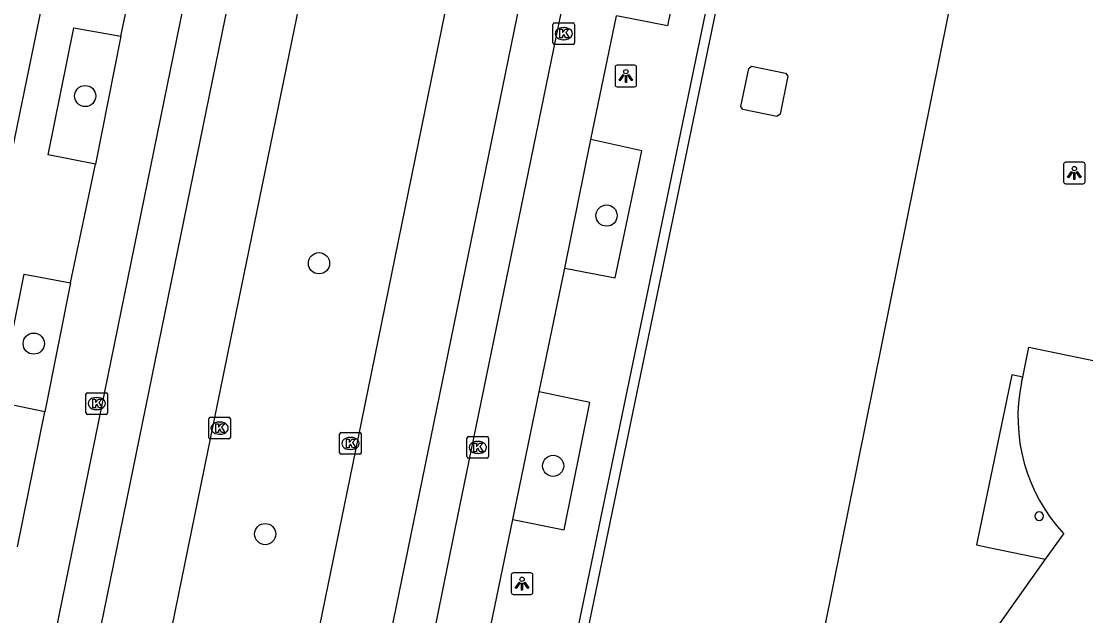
# Model space of a CAD drawing. Extents: x 157692 to 159670, y 381454 to 383289.
# Drawn here: x 158593.18 to 158642.33, y 382517.49 to 382544.93 of the extents above; entities that cross this region are included whole.
import ezdxf

# ---------------------------------------------------------------- set-up
doc = ezdxf.new("R2010")
doc.units = 0
for name, color, linetype in [('IMGEO_Boom', 7, 'Continuous'), ('IMGEO_Erf', 7, 'Continuous'), ('IMGEO_Haag', 7, 'Continuous'), ('IMGEO_Kolk', 7, 'Continuous'), ('IMGEO_Lichtpunt', 7, 'Continuous'), ('IMGEO_Pand', 7, 'Continuous'), ('IMGEO_Pand_overbouw', 7, 'Continuous'), ('IMGEO_Parkeervlak_open', 7, 'Continuous'), ('IMGEO_Rijbaan_lokaal_gesloten', 7, 'Continuous'), ('IMGEO_Voetpad_open', 7, 'Continuous')]:
    doc.layers.add(name, color=color, linetype=linetype)

msp = doc.modelspace()

# ---------------------------------------------------------------- linework, layer by layer
at = {"layer": 'IMGEO_Boom'}
for centre in [(158596.129, 382541.478), (158620.205, 382535.96), (158606.927, 382533.759), (158593.753, 382530.049), (158617.737, 382524.407), (158604.44, 382521.256)]:
    msp.add_circle(centre, 0.489, dxfattribs=at)
at = {"layer": 'IMGEO_Erf'}
msp.add_lwpolyline([(158623.734, 382484.523), (158623.922, 382485.426), (158626.862, 382500), (158640.52, 382567.709), (158640.588, 382568.136)], dxfattribs=at)
at = {"layer": 'IMGEO_Haag'}
msp.add_lwpolyline([(158629.944, 382570.322), (158630.375, 382570.239), (158613.263, 382487.481), (158618.11, 382486.525), (158618.032, 382486.133), (158612.716, 382487.181)], dxfattribs=at)
at = {"layer": 'IMGEO_Kolk'}
for p, q in [((158617.728, 382543.934), (158617.728, 382544.786)), ((158617.803, 382544.86), (158618.655, 382544.86)), ((158618.216, 382544.64), (158618.241, 382544.64)), ((158618.729, 382544.786), (158618.729, 382543.934)), ((158618.655, 382543.86), (158617.803, 382543.86)), ((158618.239, 382544.08), (158618.214, 382544.08)), ((158596.163, 382526.857), (158596.163, 382527.709)), ((158596.238, 382527.783), (158597.09, 382527.783)), ((158596.651, 382527.563), (158596.676, 382527.563)), ((158597.164, 382527.709), (158597.164, 382526.857)), ((158596.674, 382527.003), (158596.649, 382527.003)), ((158597.09, 382526.783), (158596.238, 382526.783)), ((158601.835, 382525.721), (158601.835, 382526.573)), ((158601.91, 382526.647), (158602.762, 382526.647)), ((158602.836, 382526.573), (158602.836, 382525.721)), ((158602.323, 382526.427), (158602.348, 382526.427)), ((158602.762, 382525.647), (158601.91, 382525.647)), ((158602.346, 382525.867), (158602.321, 382525.867)), ((158607.879, 382525.014), (158607.879, 382525.866)), ((158607.954, 382525.94), (158608.806, 382525.94)), ((158608.367, 382525.72), (158608.392, 382525.72)), ((158608.88, 382525.866), (158608.88, 382525.014)), ((158613.758, 382524.832), (158613.758, 382525.684)), ((158613.833, 382525.758), (158614.685, 382525.758)), ((158614.246, 382525.538), (158614.271, 382525.538)), ((158614.759, 382525.684), (158614.759, 382524.832)), ((158608.39, 382525.16), (158608.365, 382525.16)), ((158614.269, 382524.978), (158614.244, 382524.978)), ((158608.806, 382524.94), (158607.954, 382524.94)), ((158614.685, 382524.758), (158613.833, 382524.758))]:
    msp.add_line(p, q, dxfattribs=at)
for points in [[(158617.728, 382543.934), (158617.728, 382544.786)], [(158617.803, 382544.86), (158618.655, 382544.86)], [(158618.729, 382544.786), (158618.729, 382543.934)], [(158618.049, 382544.56), (158618.172, 382544.56), (158618.172, 382544.409), (158618.302, 382544.56), (158618.466, 382544.56), (158618.32, 382544.409), (158618.473, 382544.16), (158618.321, 382544.16), (158618.236, 382544.324), (158618.172, 382544.257), (158618.172, 382544.16), (158618.049, 382544.16), (158618.049, 382544.56)], [(158618.655, 382543.86), (158617.803, 382543.86)], [(158596.163, 382526.857), (158596.163, 382527.709)], [(158596.238, 382527.783), (158597.09, 382527.783)], [(158596.484, 382527.483), (158596.607, 382527.483), (158596.607, 382527.332), (158596.737, 382527.483), (158596.901, 382527.483), (158596.755, 382527.332), (158596.908, 382527.083), (158596.756, 382527.083), (158596.671, 382527.247), (158596.607, 382527.18), (158596.607, 382527.083), (158596.484, 382527.083), (158596.484, 382527.483)], [(158597.164, 382527.709), (158597.164, 382526.857)], [(158597.09, 382526.783), (158596.238, 382526.783)], [(158601.835, 382525.721), (158601.835, 382526.573)], [(158601.91, 382526.647), (158602.762, 382526.647)], [(158602.836, 382526.573), (158602.836, 382525.721)], [(158602.156, 382526.347), (158602.279, 382526.347), (158602.279, 382526.196), (158602.409, 382526.347), (158602.573, 382526.347), (158602.427, 382526.196), (158602.58, 382525.947), (158602.428, 382525.947), (158602.343, 382526.111), (158602.279, 382526.044), (158602.279, 382525.947), (158602.156, 382525.947), (158602.156, 382526.347)], [(158602.762, 382525.647), (158601.91, 382525.647)], [(158607.879, 382525.014), (158607.879, 382525.866)], [(158607.954, 382525.94), (158608.806, 382525.94)], [(158608.2, 382525.64), (158608.323, 382525.64), (158608.323, 382525.489), (158608.453, 382525.64), (158608.617, 382525.64), (158608.471, 382525.489), (158608.624, 382525.24), (158608.472, 382525.24), (158608.387, 382525.404), (158608.323, 382525.337), (158608.323, 382525.24), (158608.2, 382525.24), (158608.2, 382525.64)], [(158608.88, 382525.866), (158608.88, 382525.014)], [(158613.758, 382524.832), (158613.758, 382525.684)], [(158613.833, 382525.758), (158614.685, 382525.758)], [(158614.759, 382525.684), (158614.759, 382524.832)], [(158614.079, 382525.458), (158614.202, 382525.458), (158614.202, 382525.307), (158614.332, 382525.458), (158614.496, 382525.458), (158614.35, 382525.307), (158614.503, 382525.058), (158614.351, 382525.058), (158614.266, 382525.222), (158614.202, 382525.155), (158614.202, 382525.058), (158614.079, 382525.058), (158614.079, 382525.458)], [(158608.806, 382524.94), (158607.954, 382524.94)], [(158614.685, 382524.758), (158613.833, 382524.758)]]:
    msp.add_lwpolyline(points, dxfattribs=at)
for centre, start, end in [((158617.805, 382544.784), 91.552, 178.448), ((158617.805, 382544.784), 91.552, 178.448), ((158618.653, 382544.784), 1.552, 88.448), ((158618.653, 382544.784), 1.552, 88.448), ((158617.805, 382543.936), 181.552, 268.448), ((158617.805, 382543.936), 181.552, 268.448), ((158618.653, 382543.936), 271.552, 358.448), ((158618.653, 382543.936), 271.552, 358.448), ((158596.24, 382527.707), 91.552, 178.448), ((158596.24, 382527.707), 91.552, 178.448), ((158597.088, 382527.707), 1.552, 88.448), ((158597.088, 382527.707), 1.552, 88.448), ((158596.24, 382526.859), 181.552, 268.448), ((158596.24, 382526.859), 181.552, 268.448), ((158597.088, 382526.859), 271.552, 358.448), ((158597.088, 382526.859), 271.552, 358.448), ((158601.912, 382526.571), 91.552, 178.448), ((158601.912, 382526.571), 91.552, 178.448), ((158602.76, 382526.571), 1.552, 88.448), ((158602.76, 382526.571), 1.552, 88.448), ((158601.912, 382525.723), 181.552, 268.448), ((158601.912, 382525.723), 181.552, 268.448), ((158602.76, 382525.723), 271.552, 358.448), ((158602.76, 382525.723), 271.552, 358.448), ((158607.956, 382525.864), 91.552, 178.448), ((158607.956, 382525.864), 91.552, 178.448), ((158608.804, 382525.864), 1.552, 88.448), ((158608.804, 382525.864), 1.552, 88.448), ((158613.835, 382525.682), 91.552, 178.448), ((158613.835, 382525.682), 91.552, 178.448), ((158614.683, 382525.682), 1.552, 88.448), ((158614.683, 382525.682), 1.552, 88.448), ((158607.956, 382525.016), 181.552, 268.448), ((158607.956, 382525.016), 181.552, 268.448), ((158608.804, 382525.016), 271.552, 358.448), ((158608.804, 382525.016), 271.552, 358.448), ((158613.835, 382524.834), 181.552, 268.448), ((158613.835, 382524.834), 181.552, 268.448), ((158614.683, 382524.834), 271.552, 358.448), ((158614.683, 382524.834), 271.552, 358.448)]:
    msp.add_arc(centre, 0.0765, start, end, dxfattribs=at)
for centre, major_axis, ratio, start_param, end_param in [((158618.215, 382544.36), (-0.387, 0.002), 0.722429, 4.712389, 7.853982), ((158618.24, 382544.36), (-0.39, 0.002), 0.717154, 1.570796, 4.712389), ((158596.65, 382527.283), (-0.387, 0.002), 0.722429, 4.712389, 7.853982), ((158596.675, 382527.283), (-0.39, 0.002), 0.717154, 1.570796, 4.712389), ((158602.322, 382526.147), (-0.387, 0.002), 0.722429, 4.712389, 7.853982), ((158602.347, 382526.147), (-0.39, 0.002), 0.717154, 1.570796, 4.712389), ((158608.366, 382525.44), (-0.387, 0.002), 0.722429, 4.712389, 7.853982), ((158608.391, 382525.44), (-0.39, 0.002), 0.717154, 1.570796, 4.712389), ((158614.245, 382525.258), (-0.387, 0.002), 0.722429, 4.712389, 7.853982), ((158614.27, 382525.258), (-0.39, 0.002), 0.717154, 1.570796, 4.712389)]:
    msp.add_ellipse(centre, major_axis=major_axis, ratio=ratio, start_param=start_param, end_param=end_param, dxfattribs=at)
at = {"layer": 'IMGEO_Lichtpunt'}
for p, q in [((158620.596, 382542.806), (158620.596, 382541.999)), ((158620.596, 382542.806), (158620.596, 382541.999)), ((158621.498, 382542.901), (158620.69, 382542.901)), ((158621.498, 382542.901), (158620.69, 382542.901)), ((158621.592, 382541.999), (158621.592, 382542.806)), ((158621.592, 382541.999), (158621.592, 382542.806)), ((158620.69, 382541.905), (158621.498, 382541.905)), ((158620.69, 382541.905), (158621.498, 382541.905)), ((158641.307, 382538.329), (158641.307, 382537.522)), ((158641.307, 382538.329), (158641.307, 382537.522)), ((158642.209, 382538.424), (158641.401, 382538.424)), ((158642.209, 382538.424), (158641.401, 382538.424)), ((158642.303, 382537.522), (158642.303, 382538.329)), ((158642.303, 382537.522), (158642.303, 382538.329)), ((158641.401, 382537.428), (158642.209, 382537.428)), ((158641.401, 382537.428), (158642.209, 382537.428)), ((158615.804, 382519.372), (158615.804, 382518.565)), ((158615.804, 382519.372), (158615.804, 382518.565)), ((158616.706, 382519.467), (158615.898, 382519.467)), ((158616.706, 382519.467), (158615.898, 382519.467)), ((158616.8, 382518.565), (158616.8, 382519.372)), ((158616.8, 382518.565), (158616.8, 382519.372)), ((158615.898, 382518.471), (158616.706, 382518.471)), ((158615.898, 382518.471), (158616.706, 382518.471))]:
    msp.add_line(p, q, dxfattribs=at)
for points in [[(158620.97, 382542.47), (158621.009, 382542.442), (158620.821, 382542.18), (158620.783, 382542.207), (158620.97, 382542.47)], [(158621.072, 382542.422), (158621.119, 382542.422), (158621.119, 382542.1), (158621.072, 382542.1), (158621.072, 382542.422)], [(158621.182, 382542.442), (158621.22, 382542.469), (158621.407, 382542.207), (158621.368, 382542.179), (158621.182, 382542.442)], [(158641.681, 382537.993), (158641.72, 382537.965), (158641.532, 382537.703), (158641.494, 382537.73), (158641.681, 382537.993)], [(158641.783, 382537.945), (158641.83, 382537.945), (158641.83, 382537.623), (158641.783, 382537.623), (158641.783, 382537.945)], [(158641.893, 382537.965), (158641.931, 382537.992), (158642.118, 382537.73), (158642.079, 382537.702), (158641.893, 382537.965)], [(158616.178, 382519.036), (158616.217, 382519.008), (158616.029, 382518.746), (158615.991, 382518.773), (158616.178, 382519.036)], [(158616.28, 382518.988), (158616.327, 382518.988), (158616.327, 382518.666), (158616.28, 382518.666), (158616.28, 382518.988)], [(158616.39, 382519.008), (158616.428, 382519.035), (158616.615, 382518.773), (158616.576, 382518.745), (158616.39, 382519.008)]]:
    msp.add_lwpolyline(points, dxfattribs=at)
for centre in [(158621.095, 382542.604), (158641.806, 382538.127), (158616.303, 382519.17)]:
    msp.add_circle(centre, 0.0994, dxfattribs=at)
for centre, start, end in [((158620.69, 382542.806), 90, 180), ((158620.69, 382542.806), 90, 180), ((158621.498, 382542.806), 0, 90), ((158621.498, 382542.806), 0, 90), ((158620.69, 382541.999), 180, 270), ((158620.69, 382541.999), 180, 270), ((158621.498, 382541.999), 270, 0), ((158621.498, 382541.999), 270, 360), ((158641.401, 382538.329), 90, 180), ((158641.401, 382538.329), 90, 180), ((158642.209, 382538.329), 0, 90), ((158642.209, 382538.329), 0, 90), ((158641.401, 382537.522), 180, 270), ((158641.401, 382537.522), 180, 270), ((158642.209, 382537.522), 270, 0), ((158642.209, 382537.522), 270, 360), ((158615.898, 382519.372), 90, 180), ((158615.898, 382519.372), 90, 180), ((158616.706, 382519.372), 0, 90), ((158616.706, 382519.372), 0, 90), ((158615.898, 382518.565), 180, 270), ((158615.898, 382518.565), 180, 270), ((158616.706, 382518.565), 270, 0), ((158616.706, 382518.565), 270, 360)]:
    msp.add_arc(centre, 0.0946, start, end, dxfattribs=at)
at = {"layer": 'IMGEO_Pand'}
for points in [[(158628.069, 382540.539), (158626.501, 382540.855), (158626.404, 382540.99), (158626.778, 382542.754), (158626.9, 382542.859), (158628.466, 382542.54), (158628.57, 382542.4), (158628.217, 382540.634), (158628.069, 382540.539)], [(158639.372, 382528.266), (158639.421, 382528.498), (158639.703, 382529.891), (158648.406, 382528.092)], [(158641.899, 382496.255), (158642.67, 382500), (158645.422, 382513.365), (158636.663, 382515.104), (158636.852, 382516.055), (158636.95, 382516.029), (158637.508, 382515.919), (158640.481, 382520.093), (158641.321, 382521.275)]]:
    msp.add_lwpolyline(points, dxfattribs=at)
for centre, radius, start, end in [((158647.041, 382526.637), 7.84, 168.0076, 223.148), ((158640.185, 382522.085), 0.2, 90, 270), ((158640.185, 382522.085), 0.2, 270, 90)]:
    msp.add_arc(centre, radius, start, end, dxfattribs=at)
at = {"layer": 'IMGEO_Pand_overbouw'}
msp.add_lwpolyline([(158639.372, 382528.266), (158639.421, 382528.498), (158638.924, 382528.607), (158637.295, 382520.757), (158637.855, 382520.636), (158640.481, 382520.093), (158641.321, 382521.275)], dxfattribs=at)
msp.add_arc((158647.041, 382526.637), 7.84, 168.0076, 223.148, dxfattribs=at)
at = {"layer": 'IMGEO_Parkeervlak_open'}
for points in [[(158597.777, 382544.246), (158596.601, 382538.34)], [(158618.284, 382533.529), (158619.48, 382539.476)], [(158595.454, 382532.858), (158594.27, 382526.898)], [(158615.87, 382521.936), (158617.094, 382527.819)]]:
    msp.add_lwpolyline(points, dxfattribs=at)
at = {"layer": 'IMGEO_Rijbaan_lokaal_gesloten'}
for points in [[(158626.897, 382663.441), (158613.919, 382600.583), (158592.124, 382493.966), (158591.78, 382492.336)], [(158595.433, 382493.916), (158602.857, 382530.249), (158630.043, 382662.711)], [(158576.268, 382351.075), (158583.576, 382387.108), (158599.733, 382466.035), (158609.586, 382513.419), (158620.99, 382569.129), (158634.128, 382633.601), (158640.026, 382662.22)], [(158636.448, 382661.463), (158608.734, 382525.736), (158606.442, 382514.546), (158601.938, 382492.559)], [(158611.308, 382597.54), (158600.355, 382544.184), (158590.957, 382498.196)], [(158622.926, 382568.835), (158613.381, 382522.385), (158609.698, 382504.237), (158606.359, 382487.935)]]:
    msp.add_lwpolyline(points, dxfattribs=at)
at = {"layer": 'IMGEO_Voetpad_open'}
for points in [[(158573.771, 382488.744), (158582.974, 382491.52), (158584.424, 382498.452), (158584.741, 382500), (158605.785, 382602.291), (158607.565, 382610.759), (158618.747, 382665.89), (158619.614, 382669.95), (158616.516, 382675.097)], [(158629.944, 382570.322), (158615.373, 382500), (158612.801, 382487.59), (158612.716, 382487.181)], [(158621.844, 382550.974), (158624.198, 382550.493), (158623.019, 382544.715), (158620.658, 382545.182)], [(158597.777, 382544.246), (158598.944, 382549.748)], [(158619.48, 382539.476), (158620.658, 382545.182)], [(158596.601, 382538.34), (158594.426, 382538.762), (158595.603, 382544.63), (158597.777, 382544.246)], [(158618.284, 382533.529), (158620.603, 382533.079), (158621.836, 382538.954), (158619.48, 382539.476)], [(158595.454, 382532.858), (158596.601, 382538.34)], [(158617.094, 382527.819), (158618.284, 382533.529)], [(158594.27, 382526.898), (158592.107, 382527.346), (158593.313, 382533.259), (158595.454, 382532.858)], [(158615.87, 382521.936), (158618.254, 382521.453), (158619.429, 382527.332), (158617.094, 382527.819)], [(158593.003, 382520.67), (158594.27, 382526.898)], [(158614.679, 382516.128), (158615.87, 382521.936)]]:
    msp.add_lwpolyline(points, dxfattribs=at)

doc.saveas('drawing.dxf')
